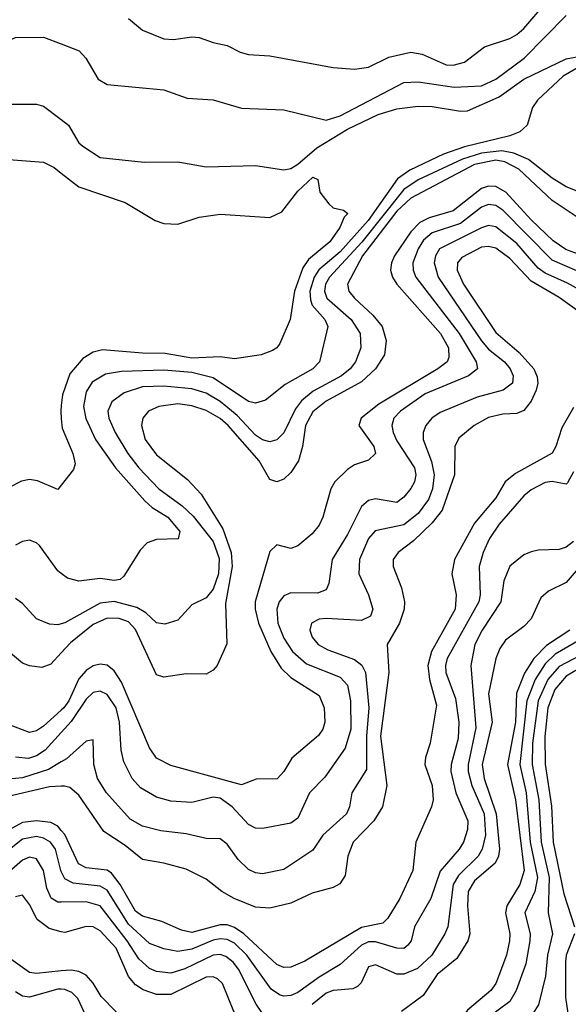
# Model space of a CAD drawing. Header units: inches. Extents: x 990535 to 1117859, y 769386 to 892122.
# Tile 733 of 1056: x 1059882 to 1061436, y 850131 to 852919. Entities that reach past the tile are written whole.
import ezdxf

# ---------------------------------------------------------------- set-up
doc = ezdxf.new("R2010")
doc.units = ezdxf.units.IN
doc.header["$MEASUREMENT"] = 0
doc.layers.add('B0855', color=7, linetype='Continuous')
doc.layers.add('B0865', color=7, linetype='Continuous')

msp = doc.modelspace()

# ---------------------------------------------------------------- linework, layer by layer
at = {"layer": 'B0855', "color": 5}
for points, elevation in [([(1059516.3, 852930), (1059495.9, 852904.1), (1059450, 852868), (1059433, 852830), (1059433.3, 852793.3), (1059440.8, 852770), (1059450, 852755), (1059470, 852744.7), (1059490.2, 852749.8), (1059570, 852824.4), (1059610, 852845.9), (1059670, 852852), (1059796.9, 852843.1), (1059829.4, 852850.6), (1059870, 852868.3), (1059950, 852869.2), (1060000, 852850.1)], 2760), ([(1059850, 852679.2), (1059930, 852679.3), (1059950, 852674), (1060000, 852636)], 2740), ([(1059690, 852535.2), (1059950, 852515.2), (1059979.9, 852499.9), (1060000, 852484.2)], 2720), ([(1060000, 851826), (1059998.3, 851810), (1060000, 851788.6)], 2720), ([(1060000, 851601.2), (1059990, 851588.7), (1059932.7, 851612.7), (1059910, 851616.9), (1059887.7, 851612.3), (1059850, 851593.2)], 2720), ([(1060000, 851350.7), (1059990, 851358.5), (1059938.1, 851430), (1059930, 851437.6), (1059910, 851444.6), (1059890, 851441), (1059870, 851431)], 2740), ([(1060000, 851208.4), (1059990, 851205.4), (1059966.9, 851206.9), (1059930, 851222.2), (1059890, 851266), (1059870, 851279.8)], 2760), ([(1060000, 851126.3), (1059970, 851094.3), (1059944.9, 851084.9), (1059910, 851089.3), (1059890, 851096.9), (1059850, 851129.9)], 2780), ([(1060000, 850963.7), (1059950, 850918.4), (1059930, 850904.8), (1059910, 850900.1), (1059770, 850953.4)], 2820), ([(1060000, 850900.6), (1059954, 850850), (1059930, 850833.9), (1059906.9, 850826.9), (1059870.5, 850830.5)], 2840), ([(1060000, 850817.1), (1059964, 850796), (1059890, 850771.7), (1059850, 850768.2)], 2860), ([(1060000, 850748.3), (1059966.7, 850746.7), (1059830, 850714.5)], 2880), ([(1060000, 850623.3), (1059990, 850634.9), (1059970, 850645.9), (1059930, 850650.6), (1059890, 850645.2), (1059830, 850612.4)], 2920), ([(1060000, 850506.9), (1059998.5, 850510), (1059983.1, 850570), (1059969.8, 850589.8), (1059950, 850601.6), (1059930, 850605.7), (1059890, 850598.1), (1059830, 850550.6)], 2940), ([(1060000, 850420.1), (1059990, 850419.9), (1059971.6, 850431.6), (1059959.2, 850459.2), (1059949.3, 850510), (1059930, 850542.6), (1059910, 850547.3), (1059890, 850539.1), (1059830, 850485.6)], 2960), ([(1060000, 850336.4), (1059965.3, 850345.3), (1059931.2, 850371.2), (1059910, 850412.9), (1059890, 850439.8), (1059870, 850434.9)], 2980), ([(1060000, 850225.1), (1059930, 850218.4), (1059910, 850220.9), (1059850, 850263.5)], 3020), ([(1060000, 850173.4), (1059990, 850173.7), (1059910, 850151.2), (1059890, 850153.3), (1059870, 850166.1)], 3040)]:
    msp.add_lwpolyline(points, dxfattribs=dict(at, elevation=elevation))
at = {"layer": 'B0865', "color": 5}
for points, elevation in [([(1060190, 852922), (1060229.5, 852889.5), (1060290, 852864.6), (1060317.5, 852862.5), (1060370, 852870.2), (1060390, 852868.6), (1060430, 852853.9), (1060470, 852845.6), (1060506.6, 852826.6), (1060530, 852820.1), (1060590, 852816.6), (1060770, 852783.7), (1060830, 852778.4), (1060870, 852784.3), (1060927.2, 852812.8), (1060990, 852827.3), (1061021.6, 852821.6), (1061090, 852790.7), (1061110, 852790.1), (1061141.6, 852798.4), (1061198, 852842), (1061270, 852865.3), (1061290, 852876.8), (1061310, 852893.6), (1061372.5, 852967.5)], 2780), ([(1060000, 852850.1), (1060050.7, 852830.7), (1060069.5, 852809.5), (1060104.2, 852750), (1060130, 852735), (1060290, 852720.2), (1060356.5, 852696.5), (1060430, 852691.8), (1060510, 852668.5), (1060630, 852663.8), (1060750, 852634.4), (1060790, 852646.3), (1060970, 852740.5), (1061010, 852742.4), (1061112, 852728), (1061190, 852731.2), (1061230, 852750.5), (1061310.6, 852809.4), (1061430, 852930.9)], 2760), ([(1060000, 852636), (1060020.5, 852620.5), (1060050, 852570.3), (1060060.5, 852560.5), (1060110, 852528.6), (1060234.9, 852514.9), (1060330, 852516.3), (1060410, 852501.8), (1060550, 852506.3), (1060630, 852493.2), (1060650, 852497.7), (1060670, 852509.4), (1060723.9, 852556.1), (1060810, 852608.7), (1060897.5, 852650), (1060950, 852666.4), (1061010, 852673.9), (1061050, 852672.8), (1061130, 852659.5), (1061150, 852660.7), (1061239.9, 852700.1), (1061310, 852750.7), (1061430, 852808.4), (1061470, 852815.2)], 2740), ([(1061474.4, 852790), (1061421.5, 852758.5), (1061348.7, 852691.3), (1061334.3, 852670), (1061319.4, 852620.6), (1061298.5, 852601.5), (1061270.4, 852590), (1061141.4, 852558.6), (1061082.2, 852537.8), (1060986.9, 852493.1), (1060952.3, 852467.7), (1060868.8, 852350), (1060790, 852261.3), (1060729.1, 852210.9), (1060716.2, 852190), (1060704.1, 852150), (1060705.2, 852125.1), (1060710.6, 852110), (1060745.8, 852070), (1060755.1, 852050), (1060730.8, 851950), (1060711.8, 851930), (1060634.2, 851885.8), (1060578.5, 851841.5), (1060550, 851832.5), (1060530, 851837.5), (1060430, 851904.5), (1060370, 851919.6), (1060290, 851926.5), (1060170, 851923), (1060125.4, 851914.6), (1060087.4, 851892.6), (1060070, 851864.6), (1060063.3, 851823.3), (1060069.1, 851789.1), (1060097.2, 851730), (1060153.9, 851650), (1060236.4, 851556.4), (1060257.5, 851537.5), (1060301.6, 851510), (1060335.2, 851470), (1060331.1, 851448.9), (1060270, 851447.1), (1060243, 851437), (1060223.6, 851416.4), (1060177.3, 851342.7), (1060166.5, 851333.5), (1060150, 851331.2), (1060110, 851336.6), (1060050, 851328.5), (1060017.3, 851337.3), (1060000, 851350.7)], 2740), ([(1061470, 852429.4), (1061430, 852445.1), (1061390, 852469.9), (1061323.1, 852523.1), (1061281, 852541), (1061247.4, 852547.4), (1061190, 852541.3), (1061136, 852524), (1061010, 852465.8), (1060970, 852438.4), (1060851.4, 852288.6), (1060759.7, 852190), (1060747.7, 852170), (1060745, 852150), (1060751.8, 852130), (1060820.9, 852070), (1060846.7, 852030), (1060848.4, 851990), (1060833, 851950), (1060817.7, 851930), (1060793.6, 851910), (1060713.4, 851866.6), (1060680.3, 851839.7), (1060663.5, 851816.5), (1060630, 851749.2), (1060610, 851728.7), (1060590, 851723.2), (1060570, 851728.9), (1060550, 851742.2), (1060498.3, 851798.3), (1060450, 851837.9), (1060410, 851860.9), (1060370, 851873.9), (1060290, 851881.4), (1060230, 851878.9), (1060178.2, 851861.8), (1060143.4, 851836.6), (1060131.5, 851810), (1060134.2, 851790), (1060152.2, 851750), (1060188.2, 851690), (1060219.2, 851650), (1060276.2, 851590), (1060342.1, 851542.1), (1060372.9, 851512.9), (1060430, 851441.1), (1060447.1, 851392.9), (1060444.9, 851350), (1060430, 851305.9), (1060410, 851282), (1060370, 851262.2), (1060330, 851218.7), (1060293.2, 851206.8), (1060270, 851210.7), (1060239.2, 851239.2), (1060213.9, 851253.9), (1060150, 851271.6), (1060110, 851266.8), (1060010, 851211.3), (1060000, 851208.4)], 2760), ([(1061474.6, 852350), (1061390, 852406.8), (1061295.4, 852495.4), (1061256.2, 852516.2), (1061230, 852521.2), (1061170, 852509.2), (1060990, 852413.7), (1060950, 852376.2), (1060852.6, 852250), (1060810.8, 852170), (1060814.4, 852150), (1060830, 852130), (1060882, 852082), (1060908.5, 852050), (1060920.1, 852010), (1060914.7, 851970), (1060889.7, 851930), (1060850, 851893), (1060750, 851839), (1060711.8, 851808.2), (1060691.6, 851770), (1060683.2, 851710), (1060671.4, 851670), (1060650, 851636.4), (1060630, 851617.9), (1060610, 851609.9), (1060590, 851617.2), (1060559.9, 851670), (1060472.8, 851770), (1060450, 851789.2), (1060410, 851812.2), (1060370, 851825.8), (1060330, 851830.7), (1060276.5, 851823.5), (1060246.6, 851810), (1060230.7, 851790), (1060227.2, 851770), (1060237.6, 851730), (1060270, 851686.6), (1060357, 851617), (1060395.7, 851575.7), (1060457, 851477), (1060480.8, 851410), (1060483.7, 851370), (1060465.3, 851265.3), (1060468.8, 851151.2), (1060441, 851090), (1060430, 851076.8), (1060410, 851066), (1060353.1, 851066.9), (1060290, 851057.5), (1060270, 851063.8), (1060210, 851191.6), (1060190, 851213.4), (1060163.5, 851223.5), (1060130, 851223.7), (1060090, 851206.3), (1060025.9, 851154.1), (1060000, 851126.3)], 2780), ([(1060000, 852484.2), (1060050, 852445.2), (1060180.9, 852400.9), (1060266, 852350), (1060290, 852341.4), (1060330, 852339.5), (1060390, 852359.2), (1060450, 852368), (1060590, 852358.5), (1060624.8, 852375.1), (1060670, 852433.5), (1060712.6, 852472.6), (1060726, 852466), (1060731.8, 852430), (1060757.2, 852397.2), (1060770, 852386), (1060799.2, 852379.2), (1060811.6, 852370), (1060800.7, 852359.3), (1060788.4, 852330), (1060760.8, 852290), (1060699.9, 852240.1), (1060683.9, 852216.1), (1060660.4, 852150), (1060648.4, 852070), (1060618.3, 852001.7), (1060610.6, 851989.4), (1060598.3, 851981.7), (1060566, 851970), (1060490, 851958), (1060450, 851964), (1060370, 851960.5), (1060293.8, 851973.8), (1060230, 851974.1), (1060116.4, 851983.6), (1060090, 851977.7), (1060060.7, 851959.3), (1060024.2, 851915.7), (1060003.3, 851856.7), (1060000, 851826)], 2720), ([(1061510, 852237.4), (1061428.3, 852268.3), (1061392.9, 852292.9), (1061330, 852352.4), (1061258.7, 852430), (1061230, 852446.5), (1061210, 852447.3), (1061190, 852440.4), (1061110, 852377.8), (1061042, 852358), (1061015.2, 852344.8), (1060990, 852318.3), (1060943.9, 852250), (1060934.7, 852230), (1060932.3, 852210), (1060937.8, 852190), (1060950.4, 852170), (1061073.6, 852030), (1061096, 851990), (1061097.6, 851962.4), (1061092.5, 851950), (1061065.8, 851930), (1060899.3, 851830), (1060848.9, 851790), (1060842, 851770), (1060884.6, 851710), (1060889.4, 851690), (1060870, 851671.9), (1060830, 851658), (1060810, 851645.4), (1060774.1, 851610), (1060763.4, 851590), (1060740.1, 851510), (1060730, 851487.9), (1060710, 851462.6), (1060670, 851428.8), (1060650, 851421.8), (1060610, 851431.5), (1060590, 851413), (1060549.3, 851270), (1060549.1, 851250), (1060558.7, 851210), (1060593, 851130), (1060622.6, 851082.6), (1060650, 851056), (1060730, 851005.2), (1060744.5, 850970), (1060746.1, 850930), (1060740.4, 850910), (1060728.3, 850891.7), (1060652.3, 850827.7), (1060630, 850789.8), (1060610.9, 850769.1), (1060552, 850768), (1060510, 850752.2), (1060310, 850807), (1060270, 850827.9), (1060250, 850857.2), (1060170, 851042.5), (1060150, 851075), (1060130, 851090.8), (1060110, 851094.1), (1060090, 851089.2), (1060070, 851076.3), (1060050, 851052.6), (1060020.9, 850990), (1060006.9, 850970), (1060000, 850963.7)], 2820), ([(1061510, 852185.9), (1061390, 852238.1), (1061250, 852379), (1061230, 852392.6), (1061210, 852395.4), (1061190, 852387.7), (1061130, 852341.3), (1061050, 852315.2), (1061025.8, 852294.2), (1061010.3, 852270), (1060995.7, 852230), (1060996.2, 852210), (1061004.1, 852190), (1061126.9, 852030), (1061174.6, 851950), (1061178.2, 851930), (1061152.8, 851910), (1061030, 851859.5), (1060960.6, 851810), (1060941.3, 851790), (1060935.5, 851770), (1060939.4, 851750), (1060950, 851726.1), (1060999.9, 851650), (1061004.2, 851630), (1061000.1, 851610), (1060990, 851591.3), (1060970, 851566.5), (1060950, 851551.2), (1060890, 851562.1), (1060870, 851557.7), (1060850, 851540.2), (1060810, 851460.6), (1060767.2, 851390), (1060757.3, 851322.7), (1060750, 851304.7), (1060725.5, 851294.5), (1060650, 851295.8), (1060630, 851287.1), (1060617.3, 851270), (1060610.1, 851249.9), (1060612.9, 851210), (1060630, 851167.7), (1060654.7, 851130), (1060694.7, 851094.7), (1060790, 851057.1), (1060810, 851034.4), (1060818.8, 850990), (1060819.8, 850910), (1060803.8, 850856.2), (1060745.9, 850774.1), (1060702.7, 850730), (1060670, 850657.5), (1060650, 850643.6), (1060570, 850628.6), (1060550, 850629.9), (1060530, 850640.3), (1060484.2, 850690), (1060450, 850714.8), (1060430, 850717.6), (1060370, 850701.9), (1060310, 850705.8), (1060270, 850717.2), (1060223.8, 850743.8), (1060200.9, 850770), (1060177, 850817), (1060169.6, 850850), (1060165.2, 850930), (1060155, 850970), (1060130, 851007.9), (1060110, 851017.7), (1060090, 851013.4), (1060070, 850994.5), (1060028.3, 850931.7), (1060000, 850900.6)], 2840), ([(1061510, 852130.5), (1061432.9, 852172.9), (1061370, 852200.9), (1061350, 852214.9), (1061290, 852284.9), (1061230, 852332.7), (1061210, 852336.1), (1061190, 852329.7), (1061071.3, 852270), (1061059.8, 852250), (1061055.6, 852230), (1061066.8, 852190), (1061190, 852009.3), (1061210, 851986.3), (1061255.3, 851950), (1061271.1, 851930), (1061279, 851910), (1061277.5, 851890), (1061251.4, 851870), (1061177.6, 851850), (1061073.2, 851806.8), (1061048.8, 851790), (1061031.8, 851770), (1061024.4, 851750), (1061024.8, 851730), (1061047.8, 851667.8), (1061055.5, 851630), (1061051.2, 851590), (1061040, 851560), (1061010, 851520.4), (1060970, 851488.5), (1060888.5, 851471.5), (1060870, 851449.9), (1060844.5, 851390), (1060842.3, 851350), (1060870.1, 851290), (1060882, 851250), (1060875.8, 851230), (1060850, 851217.3), (1060750, 851223.5), (1060730, 851221.6), (1060708.6, 851210), (1060703.8, 851190), (1060710, 851170.4), (1060727.7, 851150), (1060754.8, 851134.8), (1060830, 851106.7), (1060850.7, 851090.7), (1060860.9, 851070), (1060870.9, 850970), (1060864.3, 850890), (1060864.5, 850795.5), (1060822.3, 850730), (1060816.3, 850690), (1060807.8, 850670), (1060740.1, 850610), (1060712.5, 850567.5), (1060630, 850512.9), (1060570, 850499.9), (1060550, 850502.6), (1060530, 850512), (1060500.5, 850540.5), (1060470, 850583.8), (1060450, 850599.7), (1060410, 850600.6), (1060353.3, 850613.3), (1060282.2, 850622.2), (1060230, 850634.8), (1060194.7, 850654.7), (1060128.4, 850730), (1060102.4, 850770), (1060091.7, 850810), (1060090, 850879.5), (1060070, 850875.8), (1060014.4, 850825.6), (1060000, 850817.1)], 2860), ([(1061470, 852088.5), (1061410, 852131.7), (1061330, 852178.8), (1061270, 852243), (1061230, 852271.8), (1061210, 852276.7), (1061190, 852274.5), (1061134.4, 852245.7), (1061122.3, 852230), (1061121.2, 852210), (1061138.5, 852170), (1061230, 852033.2), (1061296.6, 851976.6), (1061337.7, 851930), (1061347.2, 851907.2), (1061349.2, 851890), (1061344.9, 851870), (1061330, 851838.5), (1061310, 851812.1), (1061290, 851803.6), (1061250, 851802.2), (1061210, 851792.6), (1061169.5, 851770), (1061125.8, 851734.2), (1061114.5, 851710), (1061112.9, 851630), (1061078.2, 851530), (1061050, 851494.5), (1060997.2, 851442.8), (1060953.7, 851410), (1060939.4, 851390), (1060940.1, 851370), (1060963.6, 851310), (1060972, 851270), (1060970.5, 851250), (1060957.9, 851210), (1060922.6, 851150), (1060927.4, 851070), (1060903.6, 850890), (1060921.8, 850750), (1060909, 850690), (1060884.5, 850650), (1060826.3, 850590), (1060811, 850550), (1060804.1, 850495.9), (1060788.5, 850471.5), (1060770, 850461.1), (1060710, 850445), (1060650, 850416.9), (1060590, 850403.1), (1060550, 850405.7), (1060489.9, 850430), (1060454.5, 850450), (1060410, 850484.8), (1060353.1, 850513.1), (1060290.3, 850530.3), (1060230, 850540.4), (1060180.4, 850580.4), (1060120.3, 850620.3), (1060050, 850723.2), (1060024.4, 850744.4), (1060008.7, 850748.7), (1060000, 850748.3)], 2880), ([(1061450, 851820.9), (1061417.3, 851762.7), (1061400.7, 851710), (1061390, 851691.6), (1061286, 851634), (1061257, 851610), (1061230, 851564.8), (1061170, 851493.2), (1061113, 851390), (1061106.1, 851350), (1061117.9, 851290), (1061115.7, 851250), (1061048.5, 851130), (1061038.1, 851090), (1061042.9, 851050), (1061062.4, 850977.6), (1061044.7, 850870), (1061031.1, 850830), (1061029.1, 850810), (1061050.1, 850750), (1061052.5, 850710), (1061048.1, 850690), (1061003.9, 850590), (1060995.6, 850510), (1060958.3, 850430), (1060924.9, 850375.1), (1060910, 850360.8), (1060850, 850348.6), (1060690, 850253), (1060650, 850235.7), (1060630, 850235.4), (1060610, 850243.7), (1060516.6, 850330), (1060490, 850348), (1060470, 850355.4), (1060450, 850355.5), (1060370, 850334.1), (1060340.3, 850340.3), (1060285.1, 850365.1), (1060230, 850380.4), (1060210, 850394.5), (1060167, 850470), (1060142.2, 850502.2), (1060130, 850511), (1060070, 850517.2), (1060048.7, 850528.7), (1060010, 850611.8), (1060000, 850623.3)], 2920), ([(1060000, 851788.6), (1060002.1, 851762.1), (1060032.7, 851690), (1060038.9, 851661.1), (1060034.9, 851645.1), (1060000, 851601.2)], 2720), ([(1061450, 851638.7), (1061432.9, 851607.1), (1061430, 851603.9), (1061390, 851611), (1061370, 851608.5), (1061330, 851587.2), (1061310, 851570.9), (1061239.9, 851490), (1061212.6, 851450), (1061194.6, 851410), (1061183.1, 851370), (1061186.4, 851290), (1061182.7, 851270), (1061092.6, 851110), (1061087.9, 851090), (1061089.2, 851070), (1061116.5, 850996.5), (1061125.7, 850930), (1061123.6, 850883.6), (1061103.5, 850810), (1061103.4, 850790), (1061116.9, 850730), (1061151, 850650), (1061150, 850625.6), (1061139, 850590), (1061127, 850570), (1061072.4, 850507.6), (1061045.9, 850430), (1061000.3, 850350), (1060990.4, 850310), (1060981.6, 850298.4), (1060970, 850289.1), (1060950.1, 850289.9), (1060890, 850307.2), (1060870, 850307.3), (1060850, 850297.8), (1060790, 850243.1), (1060730, 850207.9), (1060670, 850164.2), (1060650, 850155.6), (1060630, 850153.9), (1060617.8, 850157.8), (1060594, 850174), (1060525.7, 850270), (1060490, 850303.4), (1060470, 850313.8), (1060450, 850316.4), (1060430, 850312.4), (1060370, 850287.3), (1060330, 850280.5), (1060290, 850287.5), (1060250, 850302.7), (1060190, 850357.8), (1060130, 850454.3), (1060110, 850464.8), (1060033.5, 850473.5), (1060010, 850486.3), (1060000, 850506.9)], 2940), ([(1061450, 851441.6), (1061430, 851425), (1061410, 851418.8), (1061350, 851416.5), (1061330, 851411.6), (1061310, 851403.4), (1061270, 851371.3), (1061253.3, 851330), (1061245, 851270), (1061191.6, 851190), (1061171.3, 851150), (1061159.7, 851090), (1061173.5, 850913.5), (1061152.2, 850810), (1061151.8, 850790), (1061162.4, 850750), (1061197.7, 850670), (1061200.9, 850610), (1061192, 850570), (1061180.2, 850550), (1061124.4, 850495.6), (1061109.7, 850470.3), (1061094, 850350), (1061085.9, 850330), (1061049.2, 850270), (1061008.3, 850231.7), (1060970, 850216.1), (1060950, 850216.3), (1060890, 850242.1), (1060870, 850236.8), (1060848.9, 850191.1), (1060838.8, 850181.2), (1060825.8, 850174.2), (1060770, 850169.6), (1060750, 850162.7), (1060710.1, 850130)], 2960), ([(1061502.3, 851410), (1061430, 851325.4), (1061379.7, 851300.3), (1061358, 851282), (1061330, 851222.3), (1061310, 851200.9), (1061258.1, 851161.9), (1061241.9, 851138.1), (1061230.5, 851109.5), (1061209.4, 851010), (1061220.2, 850930), (1061192, 850810), (1061197.8, 850770), (1061231.1, 850670), (1061241.1, 850570), (1061238.3, 850550), (1061228.6, 850530), (1061170, 850480.8), (1061152, 850450), (1061150, 850410), (1061156.5, 850330), (1061150.7, 850310), (1061119.8, 850260.2), (1061064.5, 850215.5), (1061024.7, 850155.3), (1060963.5, 850110)], 2980), ([(1061439.9, 851190), (1061373.6, 851146.4), (1061337.7, 851110), (1061311.4, 851068.6), (1061288.7, 851011.3), (1061286.5, 850930), (1061263.4, 850810), (1061286.5, 850710), (1061310.4, 850509.6), (1061298.7, 850470), (1061261.5, 850410), (1061257.3, 850390), (1061269.8, 850330), (1061269.2, 850310), (1061260.2, 850270), (1061230.1, 850190), (1061216, 850170), (1061150, 850113.9), (1061089.4, 850030), (1061056.3, 850000)], 3020), ([(1061470, 851163.9), (1061398, 851122), (1061370, 851094.8), (1061341.7, 851050), (1061318.1, 850990), (1061298.2, 850810), (1061316.1, 850730), (1061328, 850590), (1061347.9, 850490), (1061341.2, 850450), (1061312.4, 850390), (1061327.6, 850330), (1061326.2, 850310), (1061315.1, 850244.9), (1061288.4, 850170), (1061270, 850138.8), (1061204, 850090), (1061133.1, 850010), (1061122.3, 850000)], 3040), ([(1061490.8, 851130), (1061410, 851087.3), (1061377.9, 851050), (1061350.2, 850990), (1061334.1, 850870), (1061333.5, 850810), (1061352.6, 850710), (1061358.9, 850590), (1061381.2, 850490), (1061378.6, 850390), (1061390.4, 850330), (1061376.3, 850270), (1061371.3, 850210), (1061351, 850129), (1061334.9, 850105.1), (1061268.7, 850071.3), (1061230, 850029.9), (1061189.2, 850000)], 3060), ([(1061461.4, 851078.6), (1061430, 851059.7), (1061397.6, 851022.4), (1061377.5, 850970), (1061369.3, 850889.3), (1061369.7, 850810.3), (1061388.2, 850691.8), (1061392.5, 850590), (1061423.3, 850443.3), (1061453, 850350)], 3080), ([(1060567.9, 850107.9), (1060551.3, 850131.3), (1060502.1, 850230), (1060486.4, 850250), (1060466, 850266), (1060450, 850271.7), (1060430, 850269.9), (1060350, 850231), (1060310, 850218.9), (1060270, 850223.2), (1060250, 850232.4), (1060219.2, 850259.2), (1060186.3, 850310), (1060110, 850409.6), (1060070, 850421.1), (1060000, 850420.1)], 2960), ([(1060637.3, 850000), (1060590.9, 850030.9), (1060524.9, 850064.9), (1060488.7, 850110), (1060456.1, 850190), (1060442.6, 850202.6), (1060430, 850208.5), (1060410, 850207.1), (1060310, 850158.1), (1060270, 850158.9), (1060231.4, 850171.4), (1060210, 850185.5), (1060190, 850209.5), (1060155, 850290), (1060110, 850338.5), (1060090, 850349.9), (1060070, 850351.3), (1060010, 850333.8), (1060000, 850336.4)], 2980), ([(1061452.7, 850330), (1061429.5, 850270), (1061427.3, 850250), (1061428.1, 850150), (1061434.3, 850105.7), (1061428.5, 850071.5), (1061410, 850045.2), (1061390, 850034.7), (1061330, 850038.6), (1061307.6, 850032.4), (1061265.6, 850000)], 3080), ([(1060390.6, 850000), (1060390, 850000.3), (1060370, 850006.2), (1060310, 850008.8), (1060250, 850026.3), (1060210, 850048.5), (1060184.4, 850070), (1060154, 850110), (1060112.7, 850152.7), (1060090, 850190.9), (1060070, 850213.6), (1060050, 850223.8), (1060027.7, 850227.7), (1060000, 850225.1)], 3020), ([(1060147.9, 850000), (1060088.8, 850070), (1060072.2, 850092.2), (1060047.2, 850147.2), (1060030, 850164.6), (1060010, 850173.1), (1060000, 850173.4)], 3040)]:
    msp.add_lwpolyline(points, dxfattribs=dict(at, elevation=elevation))

doc.saveas('drawing.dxf')
